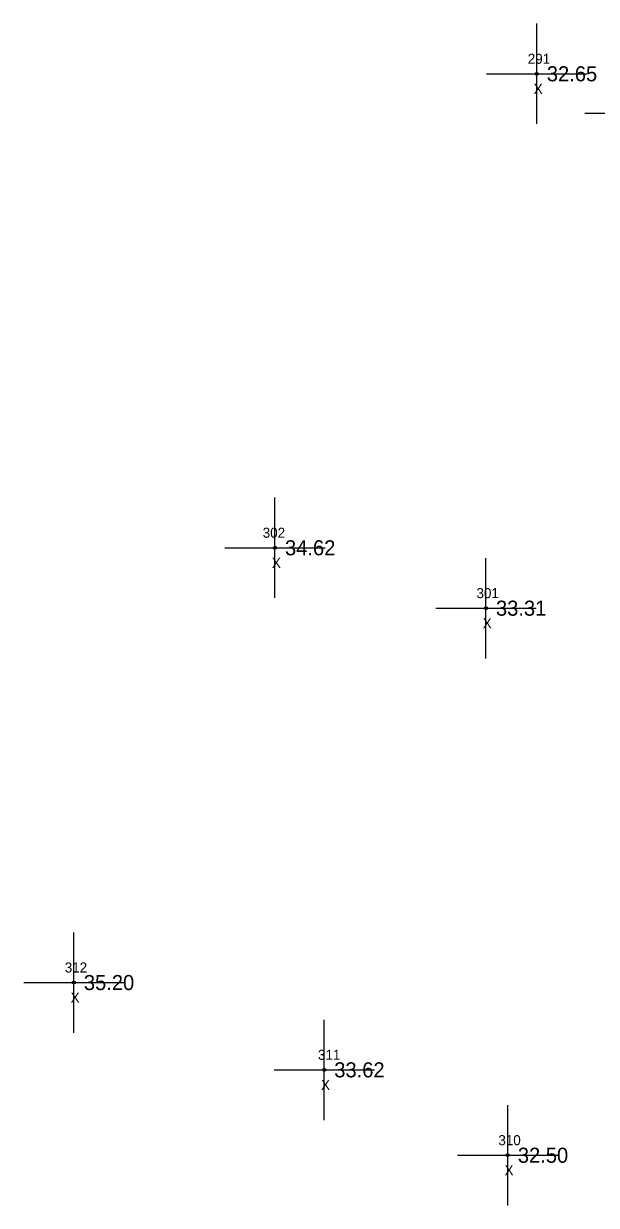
# Model space of a CAD drawing. Extents: x 2042211 to 2045853, y 303080 to 309569.
# Drawn here: x 2042831.2 to 2042888.3, y 307978.3 to 308096.1 of the extents above; entities that cross this region are included whole.
import ezdxf

# ---------------------------------------------------------------- set-up
doc = ezdxf.new("R2010")
doc.units = 0
for name, color, linetype in [('RD_EX_Misc', 7, 'Continuous'), ('RD_EX_Misc_txCode', 7, 'Continuous'), ('RD_EX_TX_Misc_ELEV', 7, 'Continuous'), ('RD_SMD_Locator', 7, 'Continuous')]:
    doc.layers.add(name, color=color, linetype=linetype)

msp = doc.modelspace()

# ---------------------------------------------------------------- linework, layer by layer
at = {"layer": 'RD_EX_Misc'}
for p, q in [((2042882.35, 308086.06), (2042882.35, 308096.06)), ((2042877.35, 308091.06), (2042887.35, 308091.06)), ((2042887.14, 308087.15), (2042897.14, 308087.15)), ((2042856.25, 308038.82), (2042856.25, 308048.82)), ((2042851.25, 308043.82), (2042861.25, 308043.82)), ((2042877.28, 308032.8), (2042877.28, 308042.8)), ((2042872.28, 308037.8), (2042882.28, 308037.8)), ((2042836.2, 307995.49), (2042836.2, 308005.49)), ((2042831.2, 308000.49), (2042841.2, 308000.49)), ((2042861.16, 307986.79), (2042861.16, 307996.79)), ((2042856.16, 307991.79), (2042866.16, 307991.79)), ((2042879.46, 307978.28), (2042879.46, 307988.28)), ((2042874.46, 307983.28), (2042884.46, 307983.28))]:
    msp.add_line(p, q, dxfattribs=at)
at = {"layer": 'RD_SMD_Locator'}
for centre in [(2042882.35, 308091.06), (2042856.25, 308043.82), (2042877.28, 308037.8), (2042836.2, 308000.49), (2042861.16, 307991.79), (2042879.46, 307983.28)]:
    msp.add_circle(centre, 0.15, dxfattribs=at)

# ---------------------------------------------------------------- texts
at = {"layer": 'RD_EX_Misc_txCode'}
for s, p in [('291', (2042881.45, 308092.06)), ('X', (2042882.04, 308089.06)), ('302', (2042855.03, 308044.82)), ('X', (2042855.94, 308041.82)), ('301', (2042876.34, 308038.8)), ('X', (2042876.96, 308035.8)), ('312', (2042835.3, 308001.49)), ('X', (2042835.88, 307998.49)), ('311', (2042860.54, 307992.79)), ('X', (2042860.84, 307989.79)), ('310', (2042878.52, 307984.28)), ('X', (2042879.14, 307981.28))]:
    msp.add_text(s, height=1, dxfattribs=at).set_placement(p)
at = {"layer": 'RD_EX_TX_Misc_ELEV'}
for s, p in [('32.65', (2042883.35, 308090.31)), ('34.62', (2042857.25, 308043.07)), ('33.31', (2042878.28, 308037.05)), ('35.20', (2042837.2, 307999.74)), ('33.62', (2042862.16, 307991.04)), ('32.50', (2042880.46, 307982.53))]:
    msp.add_text(s, height=1.5, dxfattribs=at).set_placement(p)

doc.saveas('drawing.dxf')
